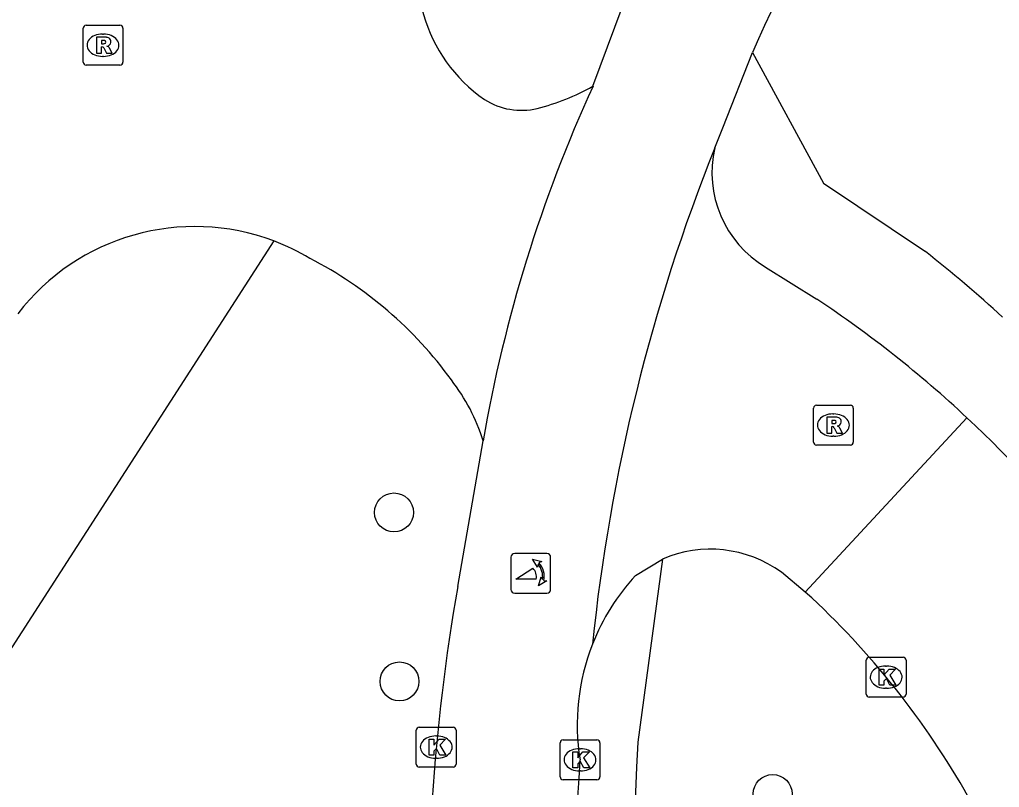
# Model space of a CAD drawing. Extents: x 160356 to 161355, y 381727 to 382845.
# Drawn here: x 160865.98 to 160890.6, y 381896.03 to 381915.31 of the extents above; entities that cross this region are included whole.
import ezdxf

# ---------------------------------------------------------------- set-up
doc = ezdxf.new("R2010")
doc.units = 0
for name, color, linetype in [('IMGEO_Berm_groen', 7, 'Continuous'), ('IMGEO_Boom', 7, 'Continuous'), ('IMGEO_Fietspad_gesloten', 7, 'Continuous'), ('IMGEO_Kolk', 7, 'Continuous'), ('IMGEO_Poller', 7, 'Continuous'), ('IMGEO_Rijbaan_lokaal_open', 7, 'Continuous'), ('IMGEO_Rioolput', 7, 'Continuous'), ('IMGEO_Voetpad_open', 7, 'Continuous')]:
    doc.layers.add(name, color=color, linetype=linetype)

msp = doc.modelspace()

# ---------------------------------------------------------------- linework, layer by layer
at = {"layer": 'IMGEO_Berm_groen'}
msp.add_lwpolyline([(160872.371, 381909.754), (160860.433, 381891.245), (160850.087, 381879.223), (160844.863, 381882.215)], dxfattribs=at)
at = {"layer": 'IMGEO_Boom'}
for centre in [(160875.39, 381902.936), (160875.529, 381898.693), (160884.904, 381895.867)]:
    msp.add_circle(centre, 0.489, dxfattribs=at)
at = {"layer": 'IMGEO_Fietspad_gesloten'}
for points in [[(160880.389, 381913.639), (160881.122, 381915.616)], [(160883.449, 381912.092), (160883.655, 381912.598), (160884.393, 381914.486)], [(160876.99, 381901.074), (160877.628, 381904.732)]]:
    msp.add_lwpolyline(points, dxfattribs=at)
for centre, radius, start, end in [((160926.443, 381896.047), 45.915, 141.4786, 156.3222), ((160925.174, 381892.608), 48.922, 170.0348, 195.2028), ((160885.506, 381897.605), 5.514, 158.4977, 189.1904), ((160931.384, 381893.005), 51.457, 175.855, 192.6476)]:
    msp.add_arc(centre, radius, start, end, dxfattribs=at)
at = {"layer": 'IMGEO_Kolk'}
for p, q in [((160887.253, 381898.374), (160887.253, 381899.226)), ((160887.328, 381899.3), (160888.18, 381899.3)), ((160888.254, 381899.226), (160888.254, 381898.374)), ((160887.741, 381899.08), (160887.766, 381899.08)), ((160887.764, 381898.52), (160887.739, 381898.52)), ((160888.18, 381898.3), (160887.328, 381898.3)), ((160875.95, 381896.617), (160875.95, 381897.469)), ((160876.025, 381897.543), (160876.877, 381897.543)), ((160876.951, 381897.469), (160876.951, 381896.617)), ((160876.438, 381897.323), (160876.463, 381897.323)), ((160879.637, 381897.224), (160880.489, 381897.224)), ((160879.562, 381896.298), (160879.562, 381897.15)), ((160880.05, 381897.004), (160880.075, 381897.004)), ((160880.563, 381897.15), (160880.563, 381896.298)), ((160876.461, 381896.763), (160876.436, 381896.763)), ((160876.877, 381896.543), (160876.025, 381896.543)), ((160880.073, 381896.444), (160880.048, 381896.444)), ((160880.489, 381896.224), (160879.637, 381896.224))]:
    msp.add_line(p, q, dxfattribs=at)
for points in [[(160887.253, 381898.374), (160887.253, 381899.226)], [(160887.328, 381899.3), (160888.18, 381899.3)], [(160888.254, 381899.226), (160888.254, 381898.374)], [(160887.574, 381899), (160887.697, 381899), (160887.697, 381898.849), (160887.827, 381899), (160887.991, 381899), (160887.845, 381898.849), (160887.998, 381898.6), (160887.846, 381898.6), (160887.761, 381898.764), (160887.697, 381898.697), (160887.697, 381898.6), (160887.574, 381898.6), (160887.574, 381899)], [(160888.18, 381898.3), (160887.328, 381898.3)], [(160875.95, 381896.617), (160875.95, 381897.469)], [(160876.025, 381897.543), (160876.877, 381897.543)], [(160876.951, 381897.469), (160876.951, 381896.617)], [(160876.271, 381897.243), (160876.394, 381897.243), (160876.394, 381897.092), (160876.524, 381897.243), (160876.688, 381897.243), (160876.542, 381897.092), (160876.695, 381896.843), (160876.543, 381896.843), (160876.458, 381897.007), (160876.394, 381896.94), (160876.394, 381896.843), (160876.271, 381896.843), (160876.271, 381897.243)], [(160879.637, 381897.224), (160880.489, 381897.224)], [(160879.562, 381896.298), (160879.562, 381897.15)], [(160879.883, 381896.924), (160880.006, 381896.924), (160880.006, 381896.773), (160880.136, 381896.924), (160880.3, 381896.924), (160880.154, 381896.773), (160880.307, 381896.524), (160880.155, 381896.524), (160880.07, 381896.688), (160880.006, 381896.621), (160880.006, 381896.524), (160879.883, 381896.524), (160879.883, 381896.924)], [(160880.563, 381897.15), (160880.563, 381896.298)], [(160876.877, 381896.543), (160876.025, 381896.543)], [(160880.489, 381896.224), (160879.637, 381896.224)]]:
    msp.add_lwpolyline(points, dxfattribs=at)
for centre, start, end in [((160887.33, 381899.224), 91.552, 178.448), ((160887.33, 381899.224), 91.552, 178.448), ((160888.178, 381899.224), 1.552, 88.448), ((160888.178, 381899.224), 1.552, 88.448), ((160887.33, 381898.376), 181.552, 268.448), ((160887.33, 381898.376), 181.552, 268.448), ((160888.178, 381898.376), 271.552, 358.448), ((160888.178, 381898.376), 271.552, 358.448), ((160876.027, 381897.467), 91.552, 178.448), ((160876.027, 381897.467), 91.552, 178.448), ((160876.875, 381897.467), 1.552, 88.448), ((160876.875, 381897.467), 1.552, 88.448), ((160879.639, 381897.148), 91.552, 178.448), ((160879.639, 381897.148), 91.552, 178.448), ((160880.487, 381897.148), 1.552, 88.448), ((160880.487, 381897.148), 1.552, 88.448), ((160876.027, 381896.619), 181.552, 268.448), ((160876.027, 381896.619), 181.552, 268.448), ((160876.875, 381896.619), 271.552, 358.448), ((160876.875, 381896.619), 271.552, 358.448), ((160879.639, 381896.3), 181.552, 268.448), ((160879.639, 381896.3), 181.552, 268.448), ((160880.487, 381896.3), 271.552, 358.448), ((160880.487, 381896.3), 271.552, 358.448)]:
    msp.add_arc(centre, 0.0765, start, end, dxfattribs=at)
for centre, major_axis, ratio, start_param, end_param in [((160887.74, 381898.8), (-0.387, 0.002), 0.722429, 4.712389, 7.853982), ((160887.765, 381898.8), (-0.39, 0.002), 0.717154, 1.570796, 4.712389), ((160876.437, 381897.043), (-0.387, 0.002), 0.722429, 4.712389, 7.853982), ((160876.462, 381897.043), (-0.39, 0.002), 0.717154, 1.570796, 4.712389), ((160880.049, 381896.724), (-0.387, 0.002), 0.722429, 4.712389, 7.853982), ((160880.074, 381896.724), (-0.39, 0.002), 0.717154, 1.570796, 4.712389)]:
    msp.add_ellipse(centre, major_axis=major_axis, ratio=ratio, start_param=start_param, end_param=end_param, dxfattribs=at)
at = {"layer": 'IMGEO_Poller'}
for p, q in [((160879.231, 381901.906), (160878.423, 381901.906)), ((160879.231, 381901.906), (160878.423, 381901.906)), ((160878.329, 381901.811), (160878.329, 381901.004)), ((160878.329, 381901.811), (160878.329, 381901.004)), ((160879.325, 381901.004), (160879.325, 381901.811)), ((160879.325, 381901.004), (160879.325, 381901.811)), ((160878.423, 381900.909), (160879.231, 381900.909)), ((160878.423, 381900.909), (160879.231, 381900.909))]:
    msp.add_line(p, q, dxfattribs=at)
for points in [[(160879.008, 381901.635), (160878.996, 381901.562), (160878.871, 381901.767)], [(160878.871, 381901.767), (160879.102, 381901.701), (160879.031, 381901.669)], [(160878.964, 381901.262), (160878.451, 381901.262), (160878.881, 381901.537)], [(160879.024, 381901.09), (160879.09, 381901.321), (160879.12, 381901.253)], [(160879.156, 381901.226), (160879.228, 381901.215), (160879.024, 381901.09)]]:
    msp.add_lwpolyline(points, dxfattribs=at)
for centre, radius, start, end in [((160878.423, 381901.811), 0.0946, 90, 180), ((160878.423, 381901.811), 0.0946, 90, 180), ((160879.231, 381901.811), 0.0946, 0, 90), ((160879.231, 381901.811), 0.0946, 0, 90), ((160878.65, 381901.322), 0.476, 351.7527, 41.1691), ((160878.65, 381901.322), 0.516, 349.3569, 42.2912), ((160878.636, 381901.312), 0.332, 351.3247, 42.4854), ((160878.423, 381901.004), 0.0946, 180, 270), ((160878.423, 381901.004), 0.0946, 180, 270), ((160879.231, 381901.004), 0.0946, 270, 0), ((160879.231, 381901.004), 0.0946, 270, 0)]:
    msp.add_arc(centre, radius, start, end, dxfattribs=at)
at = {"layer": 'IMGEO_Rijbaan_lokaal_open'}
for points in [[(160884.722, 381909.096), (160886.011, 381908.293)], [(160889.784, 381905.313), (160885.719, 381900.933)], [(160881.459, 381901.354), (160882.132, 381901.766)], [(160885.719, 381900.933), (160885.121, 381901.434)], [(160885.89, 381900.79), (160885.719, 381900.933)]]:
    msp.add_lwpolyline(points, dxfattribs=at)
for centre, radius, start, end in [((160879.863, 381916.503), 3.879, 156.3755, 235.4835), ((160913.242, 381898.574), 36.142, 155.3654, 170.1897), ((160877.568, 381918.706), 5.799, 284.16, 299.1042), ((160878.589, 381914.745), 1.709, 237.2924, 283.4738), ((160926.454, 381894.875), 46.323, 158.1818, 174.1137), ((160886.148, 381911.47), 2.77, 167.0294, 239.0119), ((160870.387, 381904.504), 5.612, 69.3019, 142.4171), ((160870.365, 381904.462), 5.659, 58.9987, 69.2408), ((160868.713, 381900.399), 10.016, 35.8488, 62.869), ((160869.898, 381884.014), 29.14, 46.9654, 56.4297), ((160873.087, 381903.345), 4.748, 16.9863, 37.9531), ((160869.821, 381883.91), 29.268, 28.8121, 46.9944), ((160883.335, 381898.977), 3.037, 53.9843, 113.3395), ((160885.48, 381897.628), 5.482, 137.1766, 158.6221), ((160871.456, 381885.403), 21.097, 28.9552, 46.83)]:
    msp.add_arc(centre, radius, start, end, dxfattribs=at)
at = {"layer": 'IMGEO_Rioolput'}
for p, q in [((160867.655, 381915.17), (160868.507, 381915.17)), ((160867.58, 381914.244), (160867.58, 381915.096)), ((160868.068, 381914.95), (160868.093, 381914.95)), ((160868.581, 381915.096), (160868.581, 381914.244)), ((160868.091, 381914.39), (160868.066, 381914.39)), ((160868.507, 381914.17), (160867.655, 381914.17)), ((160885.927, 381904.704), (160885.927, 381905.556)), ((160886.002, 381905.63), (160886.854, 381905.63)), ((160886.928, 381905.556), (160886.928, 381904.704)), ((160886.415, 381905.41), (160886.44, 381905.41)), ((160886.438, 381904.85), (160886.413, 381904.85)), ((160886.854, 381904.63), (160886.002, 381904.63))]:
    msp.add_line(p, q, dxfattribs=at)
for points in [[(160867.655, 381915.17), (160868.507, 381915.17)], [(160867.58, 381914.244), (160867.58, 381915.096)], [(160868.581, 381915.096), (160868.581, 381914.244)], [(160868.169, 381914.868), (160867.917, 381914.87), (160867.917, 381914.47)], [(160868.095, 381914.789), (160868.041, 381914.789), (160868.041, 381914.708)], [(160868.041, 381914.708), (160868.093, 381914.708)], [(160867.917, 381914.47), (160868.041, 381914.47), (160868.041, 381914.632), (160868.052, 381914.632)], [(160868.099, 381914.603), (160868.17, 381914.47), (160868.31, 381914.47), (160868.245, 381914.596)], [(160868.507, 381914.17), (160867.655, 381914.17)], [(160885.927, 381904.704), (160885.927, 381905.556)], [(160886.002, 381905.63), (160886.854, 381905.63)], [(160886.928, 381905.556), (160886.928, 381904.704)], [(160886.516, 381905.328), (160886.264, 381905.33), (160886.264, 381904.93)], [(160886.264, 381904.93), (160886.388, 381904.93), (160886.388, 381905.092), (160886.399, 381905.092)], [(160886.442, 381905.249), (160886.388, 381905.249), (160886.388, 381905.168)], [(160886.388, 381905.168), (160886.44, 381905.168)], [(160886.446, 381905.063), (160886.517, 381904.93), (160886.657, 381904.93), (160886.592, 381905.056)], [(160886.854, 381904.63), (160886.002, 381904.63)]]:
    msp.add_lwpolyline(points, dxfattribs=at)
for centre, radius, start, end in [((160867.657, 381915.094), 0.0765, 91.552, 178.448), ((160867.657, 381915.094), 0.0765, 91.552, 178.448), ((160868.505, 381915.094), 0.0765, 1.552, 88.448), ((160868.505, 381915.094), 0.0765, 1.552, 88.448), ((160868.077, 381914.897), 0.19, 274.7715, 282.9687), ((160868.101, 381914.693), 0.0964, 77.0061, 93.1865), ((160868.115, 381914.75), 0.0378, 276.6634, 79.6772), ((160868.168, 381914.758), 0.109, 350.3612, 89.416), ((160868.166, 381914.758), 0.112, 277.5842, 350.9817), ((160868.15, 381914.543), 0.108, 29.5134, 73.7905), ((160868.051, 381914.579), 0.0533, 26.0293, 88.6989), ((160867.657, 381914.246), 0.0765, 181.552, 268.448), ((160867.657, 381914.246), 0.0765, 181.552, 268.448), ((160868.505, 381914.246), 0.0765, 271.552, 358.448), ((160868.505, 381914.246), 0.0765, 271.552, 358.448), ((160886.004, 381905.554), 0.0765, 91.552, 178.448), ((160886.004, 381905.554), 0.0765, 91.552, 178.448), ((160886.852, 381905.554), 0.0765, 1.552, 88.448), ((160886.852, 381905.554), 0.0765, 1.552, 88.448), ((160886.515, 381905.218), 0.109, 350.3612, 89.416), ((160886.398, 381905.039), 0.0533, 26.0293, 88.6989), ((160886.424, 381905.357), 0.19, 274.7715, 282.9687), ((160886.448, 381905.153), 0.0964, 77.0061, 93.1865), ((160886.462, 381905.21), 0.0378, 276.6634, 79.6772), ((160886.513, 381905.218), 0.112, 277.5842, 350.9817), ((160886.497, 381905.003), 0.108, 29.5134, 73.7905), ((160886.004, 381904.706), 0.0765, 181.552, 268.448), ((160886.004, 381904.706), 0.0765, 181.552, 268.448), ((160886.852, 381904.706), 0.0765, 271.552, 358.448), ((160886.852, 381904.706), 0.0765, 271.552, 358.448)]:
    msp.add_arc(centre, radius, start, end, dxfattribs=at)
for centre, major_axis, ratio, start_param, end_param in [((160868.067, 381914.67), (-0.387, 0.002), 0.722429, 4.712389, 7.853982), ((160868.092, 381914.67), (-0.39, 0.002), 0.717154, 1.570796, 4.712389), ((160886.414, 381905.13), (-0.387, 0.002), 0.722429, 4.712389, 7.853982), ((160886.439, 381905.13), (-0.39, 0.002), 0.717154, 1.570796, 4.712389)]:
    msp.add_ellipse(centre, major_axis=major_axis, ratio=ratio, start_param=start_param, end_param=end_param, dxfattribs=at)
at = {"layer": 'IMGEO_Voetpad_open'}
for points in [[(160884.393, 381914.486), (160886.178, 381911.209), (160888.741, 381909.49)], [(160882.132, 381901.766), (160881.514, 381897.165)]]:
    msp.add_lwpolyline(points, dxfattribs=at)
for centre, radius, start, end in [((160864.348, 381878.838), 39.174, 47.7699, 51.4873), ((160941.278, 381893.674), 59.866, 176.65736, 195.80698)]:
    msp.add_arc(centre, radius, start, end, dxfattribs=at)

doc.saveas('drawing.dxf')
